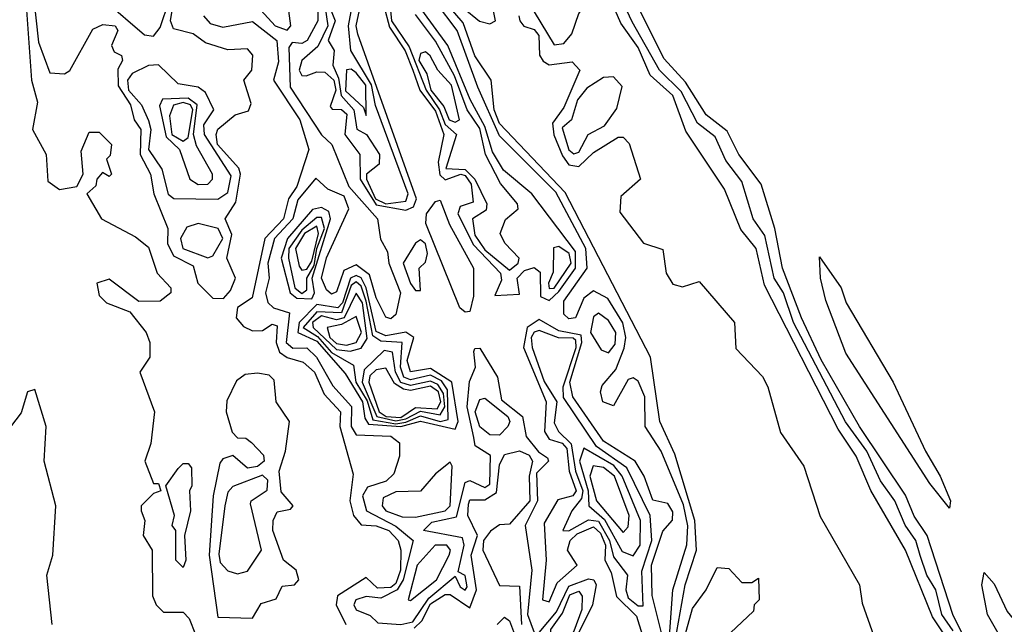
# Model space of a CAD drawing. Extents: x 2889633 to 3052318, y 540750 to 918690.
# Tile 471 of 656: x 3023964 to 3025956, y 763315 to 764537. Entities that reach past the tile are written whole.
import ezdxf

# ---------------------------------------------------------------- set-up
doc = ezdxf.new("R2010")
doc.units = 0

msp = doc.modelspace()

# ---------------------------------------------------------------- linework, layer by layer
at = {"layer": '0CON02XD'}
for points in [[(3025045, 764486.7), (3025065, 764489.2), (3025081.3, 764508.7), (3025095, 764550), (3025123.3, 764586.7), (3025128.9, 764615), (3025124.8, 764655), (3025088, 764738), (3025000.9, 764840.9), (3024975.8, 764895.8), (3024965, 764903.8), (3024955, 764902.5), (3024919.1, 764880.9), (3024862.6, 764797.4), (3024864.6, 764645.4), (3024857.1, 764605), (3024871.2, 764581.2), (3024895, 764574.4), (3024935, 764627.5), (3024995, 764628.6), (3025005, 764620), (3025013.5, 764595), (3025005, 764553.3), (3025045, 764486.7)], [(3024568.9, 764618.9), (3024602.5, 764535), (3024588.1, 764495), (3024600, 764475), (3024597.5, 764445), (3024609.3, 764419.3), (3024614.2, 764384.2), (3024640, 764355), (3024645.8, 764315.8), (3024665.4, 764305.4), (3024692.2, 764265), (3024691.1, 764245), (3024665.6, 764225), (3024665.4, 764215), (3024683.8, 764175), (3024705, 764164.8)], [(3025286.7, 763263.3), (3025310, 763395), (3025333.3, 763465), (3025329.5, 763525), (3025289.4, 763659.4), (3025258.8, 763725), (3025240, 763855), (3025067.8, 764187.8), (3024935, 764327.5), (3024923.8, 764355), (3024918.1, 764415), (3024885, 764464), (3024860.9, 764530.9), (3024789.2, 764615)], [(3025852.1, 763302.1), (3025829.5, 763335), (3025817.5, 763385), (3025798.9, 763415), (3025785.7, 763454.3), (3025777.1, 763485), (3025755.5, 763515.5), (3025734.2, 763565), (3025705.4, 763605.4), (3025677.8, 763665), (3025634.7, 763724.7), (3025529.5, 763925), (3025508.9, 763985), (3025490, 764015), (3025471.3, 764101.3), (3025448, 764135), (3025425, 764210), (3025392.4, 764252.4), (3025370.6, 764300.6), (3025335, 764328), (3025302.1, 764392.1), (3025258.1, 764435), (3025203.1, 764533.1), (3025164.4, 764615)], [(3023975.5, 764594.5), (3023988.1, 764415), (3024000.3, 764370.3), (3023990, 764315), (3024018, 764265), (3024021.2, 764211.2), (3024045, 764193.8), (3024080, 764200), (3024092.5, 764225), (3024088.3, 764271.7), (3024105, 764310), (3024125, 764310), (3024150, 764285), (3024147, 764263), (3024140, 764255), (3024150, 764225), (3024145, 764220), (3024131.7, 764228.3), (3024120, 764215), (3024118.3, 764201.7), (3024100, 764185), (3024130, 764135), (3024198.3, 764098.3), (3024225, 764077.5), (3024242.5, 764025), (3024270, 763995), (3024270, 763985), (3024248.3, 763968.3), (3024205, 763967.5), (3024145, 764012.5), (3024120, 764005), (3024125, 763980), (3024140, 763965), (3024186.7, 763946.7), (3024220, 763905), (3024227.5, 763885), (3024227.5, 763855), (3024207.5, 763825), (3024236.7, 763745), (3024229.3, 763680.7), (3024217.5, 763645), (3024235, 763600), (3024245, 763600), (3024250, 763585), (3024235, 763580), (3024210, 763555), (3024210, 763545), (3024217.5, 763525), (3024213.8, 763495), (3024232.5, 763465), (3024233, 763373), (3024240, 763355), (3024255, 763340), (3024295, 763340), (3024307, 763327), (3024320, 763295)], [(3025997.7, 762985), (3025947.1, 763077.1), (3025901.4, 763125), (3025881.9, 763195), (3025859.1, 763229.1), (3025835, 763293.8), (3025810.2, 763330.2), (3025755.8, 763465), (3025685.6, 763585.6), (3025655.8, 763655), (3025619.7, 763709.7), (3025470.5, 764000.5), (3025453.8, 764075), (3025422.9, 764112.9), (3025390, 764195), (3025311.7, 764311.7), (3025285, 764384), (3025239.2, 764425), (3025215, 764481.2), (3025180.2, 764530.2), (3025147.5, 764605)], [(3026054, 762944), (3025935, 763148.8), (3025912.6, 763212.6), (3025851.9, 763335), (3025799.4, 763495), (3025773.7, 763533.7), (3025756.2, 763576.2), (3025663.1, 763715), (3025585, 763850), (3025545.6, 763935), (3025507.1, 764035), (3025491.9, 764115), (3025464, 764205), (3025418.8, 764265), (3025395, 764312), (3025352.5, 764345), (3025310.8, 764410.8), (3025268, 764458), (3025194.3, 764605)], [(3023992.1, 764585), (3024002, 764492), (3024025, 764430), (3024055, 764427.5), (3024065.8, 764434.2), (3024112.3, 764517.7), (3024132.3, 764527.7), (3024157.5, 764525), (3024162.5, 764515), (3024150, 764485), (3024155, 764472.5), (3024170, 764465), (3024172.5, 764455), (3024162.9, 764437.1), (3024163.4, 764403.4), (3024188.1, 764365), (3024195.7, 764335), (3024209.4, 764315), (3024207.8, 764265), (3024228.6, 764225), (3024235.6, 764185), (3024264, 764115), (3024263.1, 764085), (3024275, 764060), (3024315, 764040), (3024324.2, 764005), (3024354.6, 763974.6), (3024376.3, 763973.7), (3024390.4, 763989.6), (3024400.5, 764015), (3024383.3, 764055), (3024393.3, 764103.3), (3024380, 764135), (3024401.4, 764168.6), (3024410.6, 764225), (3024407.4, 764237.4), (3024364.5, 764285), (3024361.4, 764305), (3024365, 764316.2), (3024400, 764345), (3024427, 764353), (3024432.5, 764367.5), (3024417.5, 764415), (3024433.8, 764435), (3024435.8, 764465.8), (3024425, 764478), (3024385, 764476.2), (3024340.2, 764490.2), (3024315, 764508.9), (3024275, 764518.8), (3024269.5, 764535), (3024277.3, 764585)], [(3024135, 764577.5), (3024216.4, 764506.4), (3024235, 764504.2), (3024248.4, 764521.6), (3024266.4, 764575)], [(3024578.8, 764585), (3024587.6, 764525), (3024567.2, 764482.8), (3024535, 764454.4), (3024529.2, 764435), (3024535, 764424.3), (3024543.4, 764423.4), (3024565, 764432), (3024581.3, 764431.3), (3024599.7, 764415), (3024603.6, 764395), (3024592, 764362), (3024596.4, 764356.4), (3024615, 764355.6), (3024626, 764346), (3024621.8, 764305), (3024652.5, 764265), (3024653.2, 764215), (3024685, 764162.8), (3024745, 764152.3), (3024760.8, 764159.2), (3024766.9, 764175), (3024647.9, 764507.9), (3024644.6, 764525), (3024655.6, 764575.6)], [(3024705, 764164.8), (3024745, 764170.6), (3024750, 764185), (3024683.7, 764363.7), (3024675.6, 764405.6), (3024633.8, 764475), (3024629.1, 764525), (3024638.9, 764575)], [(3025276.7, 763263.3), (3025285.6, 763385), (3025313.7, 763476.3), (3025315.4, 763514.6), (3025307.1, 763557.1), (3025261.5, 763665), (3025229.2, 763715), (3025228.8, 763775), (3025215, 763806.7), (3025205, 763813.3), (3025195, 763810), (3025165, 763756.7), (3025143.8, 763765), (3025138.8, 763785), (3025142.3, 763797.7), (3025170, 763830), (3025186.9, 763873.1), (3025190, 763895), (3025184.3, 763924.3), (3025153.5, 763973.5), (3025125, 763989.4), (3025105.3, 763974.7), (3025088.6, 763935), (3025075, 763932.7), (3025065, 763942), (3025065, 763968.1), (3025112.3, 764035), (3025109.3, 764075), (3025048.4, 764188.4), (3024935, 764302.2), (3024891.1, 764401.1), (3024849.1, 764515), (3024805, 764573.3)], [(3024444.4, 764564.4), (3024480.8, 764525), (3024505, 764516), (3024512.5, 764525), (3024508.9, 764555)], [(3024567, 764563), (3024567.3, 764535), (3024545.5, 764495), (3024535, 764489.4), (3024515, 764491.2), (3024508.9, 764481.1), (3024511.1, 764401.1), (3024574.4, 764304.4), (3024595.7, 764285), (3024630, 764200), (3024687.8, 764135), (3024693.8, 764093.8), (3024708.3, 764068.3), (3024711.1, 764045), (3024734.6, 763985), (3024725, 763941.2), (3024715, 763932.9), (3024705, 763936), (3024685.3, 763975), (3024671.5, 764021.5), (3024645, 764042), (3024619.6, 764030.4), (3024605, 763987.5), (3024595, 763982.7), (3024585, 763991.1), (3024574.8, 764015), (3024585, 764056.2), (3024630, 764155), (3024620.5, 764180.5), (3024587.5, 764195), (3024563, 764217), (3024526.8, 764173.2), (3024516.8, 764135), (3024479.6, 764095), (3024466.1, 764045), (3024468.5, 764015), (3024461.4, 763985), (3024466, 763966), (3024477.5, 763955), (3024510, 763945), (3024503.5, 763885), (3024516.7, 763873.3), (3024545, 763874.4), (3024564.5, 763855), (3024597.4, 763797.4), (3024635.2, 763755.2), (3024634.5, 763715), (3024645, 763698.1), (3024715, 763695.9), (3024732.1, 763682.1), (3024732.7, 763655), (3024720.8, 763619.2), (3024705.3, 763604.7), (3024667.4, 763592.6), (3024657.8, 763575), (3024665.7, 763545), (3024725, 763513.8), (3024760, 763485), (3024739.8, 763405), (3024728, 763385), (3024695, 763368.5), (3024665, 763371.4), (3024644, 763365), (3024640, 763355), (3024644.5, 763344.5), (3024673.1, 763333.1), (3024688.6, 763318.6), (3024735, 763314.7), (3024759.5, 763320.5), (3024791.5, 763368.5), (3024845, 763412.5), (3024855, 763391.2), (3024865, 763384.2), (3024869.1, 763390.9), (3024865, 763413.8), (3024851.2, 763421.2), (3024863.1, 763475), (3024860, 763490), (3024781.2, 763505), (3024798.1, 763521.9), (3024847.4, 763532.6), (3024865, 763602), (3024875, 763605.8), (3024905, 763591.9), (3024915, 763598.8), (3024916.4, 763656.4), (3024885.8, 763675.8), (3024882.6, 763692.6), (3024869.2, 763755), (3024874, 763806), (3024886, 763835), (3024883.1, 763866.9), (3024885, 763872.5), (3024895, 763873.3), (3024930.5, 763815), (3024938.8, 763768.8), (3024981.4, 763735), (3024988.6, 763695), (3025013.7, 763663.7), (3025032, 763652), (3025034, 763645), (3025009.2, 763620.8), (3025011.3, 763565), (3024986.5, 763515), (3025000, 763425), (3024991.5, 763335), (3025005, 763298.8)], [(3024700.5, 764565), (3024712.1, 764522.1), (3024744, 764474), (3024759.2, 764435), (3024773.6, 764395), (3024805, 764352.5), (3024822.3, 764305), (3024810.9, 764249.1), (3024813.7, 764223.7), (3024825, 764213.3), (3024856.2, 764225), (3024865, 764222.3), (3024877.2, 764205), (3024881.4, 764168.6), (3024855, 764160), (3024850.4, 764145), (3024882, 764082), (3024936.9, 764025), (3024938.9, 764011.1), (3024925, 763980), (3024975, 763982.5), (3024970.6, 764015), (3024985, 764030.6), (3025005, 764036.2), (3025016.7, 764026.7), (3025017.8, 763977.8), (3025035, 763969.5)], [(3024714.2, 764555.8), (3024716.1, 764535), (3024752.3, 764482.3), (3024786.2, 764395), (3024813.3, 764355), (3024825, 764325.5), (3024848, 764305), (3024826.2, 764236.2), (3024865, 764234.7), (3024884.7, 764215), (3024909.4, 764165), (3024907.6, 764152.4), (3024880, 764135), (3024885, 764102), (3024905, 764072.1), (3024955, 764031.1)], [(3025035, 763969.5), (3025055, 763987.7), (3025088.4, 764035), (3025088.7, 764068.7), (3025000, 764185), (3024942.9, 764232.9), (3024920.4, 764270.4), (3024905, 764321.1), (3024875.6, 764375.6), (3024830.5, 764485), (3024777.4, 764557.4)], [(3024861.2, 764561.2), (3024894.4, 764534.4), (3024915, 764528.8), (3024926.7, 764535), (3024920.8, 764565)], [(3024336.2, 764545), (3024349.3, 764529.3), (3024375, 764522.2), (3024435, 764533.3), (3024484, 764495), (3024487.9, 764452.1), (3024477.5, 764415), (3024530.8, 764335), (3024548.8, 764275), (3024525, 764200), (3024508.1, 764175), (3024498.1, 764135), (3024460, 764095), (3024434.2, 763975), (3024404.5, 763955.5), (3024402.2, 763935), (3024416.9, 763916.9), (3024435, 763908.5), (3024455, 763909.4), (3024475, 763922), (3024485, 763918.8), (3024483.1, 763885), (3024490, 763865), (3024505, 763854.3), (3024537.5, 763845), (3024560.8, 763825), (3024580.3, 763780.3), (3024613.3, 763745), (3024612, 763715), (3024638.8, 763618.8), (3024632, 763565), (3024639.2, 763535), (3024655, 763516.2), (3024685, 763514.3), (3024710.8, 763505), (3024729.4, 763485), (3024735.4, 763465.4), (3024734.6, 763425), (3024725, 763398.1), (3024715, 763389.6), (3024688.1, 763388.1), (3024665, 763410), (3024607.3, 763372.7), (3024604.2, 763355), (3024624, 763315)], [(3024955, 764031.1), (3024972.2, 764045), (3024974.4, 764055), (3024945.4, 764085.4), (3024935.7, 764105), (3024946.9, 764133.1), (3024972.5, 764155), (3024971.2, 764165), (3024936.4, 764206.4), (3024906.2, 764265), (3024895, 764317.1), (3024869.5, 764355), (3024843.5, 764423.5), (3024805, 764494), (3024765, 764547.8)], [(3024974, 764545), (3024976, 764535), (3024984, 764524), (3025005, 764517.5), (3025014.2, 764505), (3025015.7, 764465.7), (3025023.1, 764453.1), (3025035, 764446), (3025081.7, 764451.7), (3025097.5, 764435), (3025065, 764360), (3025042.2, 764327.8), (3025044.6, 764304.6), (3025062.3, 764262.3), (3025075, 764244.2), (3025095, 764240.8), (3025125, 764268.8), (3025175, 764300), (3025185, 764300), (3025197, 764287), (3025220, 764215), (3025180, 764180), (3025178.3, 764148.3), (3025225.7, 764085.7), (3025265, 764072.5), (3025272, 764025), (3025285, 764002.5), (3025305, 763997.5), (3025338.3, 764008.3), (3025410, 763925), (3025413, 763873), (3025466.4, 763816.4), (3025477.5, 763795), (3025503, 763703), (3025550, 763635), (3025583, 763533), (3025662.5, 763395), (3025668.3, 763358.3), (3025691.7, 763291.7)], [(3024845, 764330), (3024854, 764335), (3024837.5, 764405), (3024810, 764435), (3024794.4, 764464.4), (3024785, 764472), (3024775, 764468.8), (3024771.8, 764455), (3024787.6, 764427.6), (3024795.8, 764395), (3024821.8, 764361.8), (3024833.1, 764335), (3024845, 764330)], [(3024365, 764174.4), (3024385, 764188), (3024391.7, 764221.7), (3024338.2, 764305), (3024336.9, 764325), (3024357.1, 764355), (3024340.3, 764390.3), (3024325, 764400.8), (3024285, 764407.5), (3024245, 764446), (3024225, 764444.4), (3024191.7, 764428.3), (3024182.5, 764415), (3024184.5, 764395), (3024210.5, 764365), (3024225, 764333.8), (3024229.2, 764315), (3024224.5, 764275), (3024251.4, 764235), (3024264.5, 764184.5), (3024276, 764176), (3024365, 764174.4)], [(3024665, 764343.3), (3024664.5, 764405), (3024645, 764430), (3024635, 764437.1), (3024625, 764435.8), (3024623.2, 764393.2), (3024659.5, 764359.5), (3024665, 764343.3)], [(3025085, 764265.8), (3025095, 764269.2), (3025113.8, 764305), (3025147.3, 764322.7), (3025172, 764358), (3025182.5, 764402.5), (3025165, 764422), (3025145, 764420.6), (3025111.1, 764398.9), (3025092.3, 764375), (3025080, 764335), (3025061.2, 764318.8), (3025075, 764274.2), (3025085, 764265.8)], [(3024325, 764203.8), (3024345, 764204.5), (3024354.3, 764215), (3024354.4, 764225), (3024322.1, 764282.1), (3024315.7, 764305), (3024322.9, 764365), (3024305, 764378.6), (3024253.2, 764376.8), (3024246.9, 764363.1), (3024260.2, 764300.2), (3024287.5, 764275), (3024308.1, 764215), (3024325, 764203.8)], [(3024295, 764291.5), (3024305, 764298.8), (3024314.7, 764355), (3024309.6, 764365), (3024295, 764370), (3024275.4, 764364.6), (3024266.9, 764343.1), (3024271.8, 764305), (3024295, 764291.5)], [(3024865, 763946.2), (3024854.6, 763954.6), (3024785.4, 764125), (3024787.1, 764145), (3024805, 764170), (3024815, 764172.5), (3024833.3, 764123.3), (3024882, 764035), (3024881.8, 763978.2), (3024875, 763947.5), (3024865, 763946.2)], [(3024555, 763972.9), (3024560.4, 763985), (3024555.7, 764015), (3024592.8, 764135), (3024589.5, 764149.5), (3024575, 764157.5), (3024556.3, 764153.7), (3024506, 764095), (3024493.4, 764055), (3024511.5, 763985), (3024525, 763974.7), (3024555, 763972.9)], [(3024535, 763984.1), (3024545, 763991.2), (3024545.3, 764015), (3024559.5, 764040.5), (3024564.9, 764075.1), (3024580.7, 764115), (3024575, 764137.5), (3024565, 764137.3), (3024535, 764111.9), (3024508.8, 764075), (3024507.7, 764055), (3024520.8, 763995), (3024535, 763984.1)], [(3024345, 764056.2), (3024355, 764060), (3024375.4, 764095), (3024365.6, 764115), (3024325, 764125.5), (3024302.4, 764117.6), (3024289.5, 764095), (3024294.2, 764075), (3024345, 764056.2)], [(3024535, 764031.1), (3024545, 764033.1), (3024555, 764049.2), (3024568.3, 764105), (3024565, 764120), (3024540, 764105), (3024521.8, 764075), (3024529.2, 764039.2), (3024535, 764031.1)], [(3024775, 763990), (3024772, 764035), (3024785, 764047.5), (3024789.2, 764065), (3024785, 764084.2), (3024775, 764092.2), (3024765, 764085.7), (3024740, 764045), (3024755, 764004.3), (3024765, 763990), (3024775, 763990)], [(3025035, 763994.2), (3025045, 763994.5), (3025079.6, 764045), (3025075.5, 764065), (3025055, 764078.6), (3025044, 764076), (3025043.2, 764026.8), (3025033.8, 764005), (3025035, 763994.2)], [(3025845, 763550), (3025805, 763600), (3025635, 763863.3), (3025595, 763970), (3025583.8, 764015), (3025581.7, 764058.3), (3025626, 763995), (3025636, 763965), (3025731.2, 763805), (3025796.2, 763665), (3025826, 763615), (3025846.7, 763565), (3025845, 763550)], [(3024845, 763710), (3024850.8, 763725), (3024838.1, 763805), (3024795, 763832.5), (3024755, 763825.7), (3024748.2, 763848.2), (3024761.1, 763895), (3024745.4, 763905.4), (3024705, 763898.2), (3024685, 763907.3), (3024665.1, 763995.1), (3024655, 764015.3), (3024645, 764020), (3024633.5, 764015), (3024617, 763965), (3024607.8, 763955), (3024565, 763961.5), (3024529.7, 763925), (3024526.9, 763905), (3024565, 763887.4), (3024622.5, 763822.5), (3024657.4, 763765), (3024662.1, 763732.1), (3024669.9, 763719.9), (3024735.2, 763714.8), (3024775, 763725.8), (3024845, 763710)], [(3024725, 763720.6), (3024745, 763724), (3024775, 763736.7), (3024815, 763725.3), (3024830.7, 763729.3), (3024829.2, 763789.2), (3024817.2, 763807.2), (3024795, 763818.7), (3024755, 763809.7), (3024740.9, 763815), (3024734.7, 763835), (3024737.5, 763885), (3024695, 763887.3), (3024678.3, 763898.3), (3024665, 763968.1), (3024655, 763998.9), (3024645, 764007.5), (3024635, 764000), (3024615.2, 763944.8), (3024565, 763947.1), (3024537.9, 763915), (3024566.7, 763896.7), (3024595, 763864.7), (3024639.1, 763839.1), (3024644, 763805), (3024666.9, 763766.9), (3024678.5, 763728.5), (3024725, 763720.6)], [(3024632.7, 763867.3), (3024655, 763873.1), (3024666.9, 763893.1), (3024657.4, 763965), (3024645, 763984.3), (3024620.5, 763935), (3024605, 763930.8), (3024575, 763938.8), (3024556.4, 763925), (3024558.1, 763915), (3024605, 763870.6), (3024632.7, 763867.3)], [(3024625, 763879.7), (3024645, 763884.6), (3024655.7, 763905), (3024645, 763937.5), (3024615, 763921.2), (3024586.2, 763915), (3024591.3, 763895), (3024605, 763882.8), (3024625, 763879.7)], [(3025155, 763863.8), (3025168.3, 763881.7), (3025170, 763905), (3025155, 763929.6), (3025135, 763944.2), (3025125, 763936.7), (3025118.5, 763905), (3025140, 763870), (3025155, 763863.8)], [(3025262.1, 763297.9), (3025243.3, 763373.3), (3025242.3, 763435), (3025265, 763503.3), (3025284.3, 763525.7), (3025285, 763542.5), (3025275, 763559.2), (3025245, 763566.2), (3025227.5, 763615), (3025209.2, 763645), (3025145, 763685.8), (3025082.9, 763775), (3025076.8, 763805), (3025101.2, 763885), (3025099.9, 763899.9), (3025055, 763908.5), (3025015, 763931.1), (3024990.8, 763915), (3024982.9, 763875), (3025028.8, 763765), (3025025.6, 763705), (3025035, 763689.2), (3025061.2, 763681.2), (3025070.6, 763670.6), (3025075.3, 763625), (3025089.5, 763585), (3025083.3, 763575), (3025052.9, 763567.1), (3025025, 763520), (3025028.8, 763445), (3025021.5, 763365), (3025035, 763360.6), (3025051.1, 763398.9), (3025092, 763435), (3025072.5, 763465), (3025077.7, 763485), (3025091.5, 763498.5), (3025125, 763512.5), (3025139.3, 763499.3), (3025148.9, 763475), (3025147.5, 763445), (3025160.4, 763420.4), (3025171.3, 763371.3), (3025211.5, 763331.5), (3025235, 763257.5)], [(3025225, 763352.5), (3025222.5, 763422.5), (3025242.7, 763485), (3025239.4, 763535), (3025191.9, 763631.9), (3025131.1, 763675), (3025064, 763774), (3025063.5, 763795), (3025089.6, 763875), (3025088.8, 763888.8), (3025083.9, 763893.9), (3025054.1, 763894.1), (3025015, 763908.9), (3025005, 763905.6), (3024998.9, 763895), (3025000.5, 763875), (3025025, 763806), (3025050.8, 763765), (3025045, 763722.5), (3025054, 763705), (3025079.9, 763679.9), (3025088.2, 763625), (3025103.5, 763585), (3025100.7, 763569.3), (3025080.8, 763545), (3025062.5, 763505), (3025075, 763504.4), (3025115, 763526.5), (3025135, 763523.8), (3025157.1, 763485), (3025165, 763452), (3025193.8, 763415), (3025190, 763385), (3025195, 763368.8), (3025215, 763352.5), (3025225, 763352.5)], [(3024725, 763726.5), (3024745, 763730.8), (3024775, 763746.1), (3024815, 763738.5), (3024823.8, 763755), (3024821.7, 763781.7), (3024809.8, 763799.8), (3024795, 763806.9), (3024755, 763798.1), (3024735, 763804.1), (3024724.1, 763825), (3024718.6, 763865), (3024701.5, 763868.5), (3024660.7, 763829.3), (3024657.2, 763805), (3024686.9, 763735), (3024725, 763726.5)], [(3024435, 763327.5), (3024452.7, 763357.3), (3024483.3, 763366.7), (3024495, 763392.5), (3024520, 763395), (3024528.8, 763405), (3024523.3, 763425), (3024497.5, 763445), (3024476.2, 763505), (3024476.7, 763525), (3024485, 763542.5), (3024511.7, 763548.3), (3024517.5, 763555), (3024493, 763583), (3024489.2, 763625), (3024502, 763665), (3024510, 763725), (3024482.9, 763765), (3024478.6, 763808.6), (3024468.7, 763818.7), (3024445, 763823.2), (3024420, 763820), (3024402.5, 763807.5), (3024383, 763767), (3024382, 763745), (3024393.9, 763703.9), (3024405, 763692.5), (3024421.7, 763691.7), (3024433, 763683), (3024457.3, 763657.3), (3024458.8, 763645), (3024445, 763634.4), (3024425, 763630.8), (3024395, 763656.7), (3024375, 763650), (3024368.8, 763641.2), (3024355.6, 763575), (3024347.5, 763455), (3024365, 763330), (3024435, 763327.5)], [(3024735, 763733.1), (3024765, 763753.8), (3024808.9, 763751.1), (3024816, 763765), (3024811.1, 763785), (3024795, 763796.3), (3024755, 763787.8), (3024740.3, 763790.3), (3024722, 763802), (3024705, 763832.9), (3024685, 763829.6), (3024672.2, 763817.8), (3024670.4, 763805), (3024691.6, 763745), (3024705.7, 763735), (3024735, 763733.1)], [(3024030, 763315), (3024019.2, 763415), (3024031.2, 763455), (3024037.5, 763555), (3024013.8, 763645), (3024018, 763715), (3023995, 763790), (3023980, 763785), (3023967, 763743), (3023923.6, 763686.4)], [(3024935, 763697.5), (3024915, 763698.1), (3024895, 763714.2), (3024885.7, 763745), (3024895, 763770), (3024905, 763772.5), (3024951.4, 763735), (3024955.7, 763725), (3024951.4, 763715), (3024935, 763697.5)], [(3024762.1, 763307.9), (3024777.8, 763322.2), (3024795, 763356.5), (3024825, 763375.6), (3024835, 763375.7), (3024875, 763348.8), (3024887.9, 763385), (3024877.5, 763455), (3024890, 763495), (3024870.8, 763535), (3024871.7, 763558.3), (3024875, 763566.7), (3024905, 763566.9), (3024928.5, 763581.5), (3024935, 763637.5), (3024945, 763658.8), (3024975, 763665.8), (3024995, 763657.5), (3025001.4, 763645), (3024994.6, 763615), (3024996.2, 763565), (3024955, 763517.5), (3024935, 763516.2), (3024916.7, 763503.3), (3024902.5, 763485), (3024901.2, 763465), (3024935, 763394), (3024975, 763392.5), (3024979.2, 763315)], [(3025205, 763454), (3025219.4, 763475), (3025220, 763525), (3025183.1, 763615), (3025166.2, 763636.2), (3025105, 763671.2), (3025096.4, 763645), (3025114.2, 763585), (3025115.6, 763555), (3025147.2, 763527.2), (3025182.5, 763462.5), (3025205, 763454)], [(3024295, 763430), (3024280, 763445), (3024280, 763505), (3024272.5, 763515), (3024277.5, 763535), (3024260, 763595), (3024285, 763630), (3024295, 763640), (3024305, 763640), (3024311.7, 763631.7), (3024312.5, 763595), (3024307.5, 763585), (3024310, 763545), (3024297.5, 763495), (3024300, 763445), (3024295, 763430)], [(3024765, 763532), (3024825, 763544.8), (3024834.6, 763555), (3024839.2, 763635), (3024835, 763643.3), (3024805, 763619.5), (3024775, 763584.2), (3024725, 763583.3), (3024699.1, 763570.9), (3024697.1, 763555), (3024705, 763544.7), (3024737.5, 763532.5), (3024765, 763532)], [(3025185, 763501.2), (3025195, 763512.5), (3025196.7, 763535), (3025167.1, 763615), (3025145, 763632.1), (3025124.4, 763635.6), (3025117.3, 763615), (3025131.2, 763565), (3025185, 763501.2)], [(3024405, 763417.5), (3024425, 763422.5), (3024453.3, 763465), (3024431.2, 763558.8), (3024432.5, 763565), (3024465, 763586.7), (3024466.4, 763606.4), (3024455, 763616.7), (3024395, 763593.8), (3024385, 763582.5), (3024379.2, 763555), (3024367.1, 763457.1), (3024370, 763440), (3024385, 763423.3), (3024405, 763417.5)], [(3024755, 763363.8), (3024807.4, 763405), (3024833.1, 763455), (3024835.4, 763465), (3024828.1, 763475), (3024804.8, 763475.2), (3024768, 763435), (3024750, 763365), (3024755, 763363.8)], [(3025291.7, 763228.3), (3025325, 763347.5), (3025352.5, 763385), (3025375, 763430), (3025398.3, 763428.3), (3025425, 763400), (3025445, 763400), (3025458.3, 763408.3), (3025460, 763365), (3025450, 763355), (3025448.3, 763341.7), (3025401.7, 763298.3)], [(3026115, 762982.5), (3026085, 763006.7), (3026063.8, 763035), (3026025, 763107.5), (3025986.7, 763195), (3025977.7, 763237.7), (3025922, 763335), (3025910, 763395), (3025915, 763420), (3025935, 763397.5), (3025961.2, 763341.2), (3025988.3, 763308.3), (3025994, 763284), (3026005, 763272.5), (3026066.2, 763145), (3026071.2, 763121.2), (3026086.7, 763105), (3026091.2, 763081.2), (3026106.2, 763065), (3026107.5, 763037.5), (3026122.5, 763015), (3026120, 762985), (3026115, 762982.5)], [(3025015, 763298.8), (3025049.7, 763340.3), (3025075, 763392.3), (3025115, 763407.1), (3025125.8, 763405), (3025130, 763395), (3025122.5, 763355), (3025080.5, 763269.5)], [(3025055, 763268.5), (3025038, 763275), (3025038.2, 763305), (3025061.9, 763338.1), (3025077.1, 763375), (3025095, 763382.5), (3025102.1, 763372.1), (3025101.1, 763345), (3025085, 763301.4), (3025065, 763271.5), (3025055, 763268.5)], [(3024930, 763315), (3024945, 763330), (3024955, 763322.5), (3024969.4, 763285)]]:
    msp.add_lwpolyline(points, dxfattribs=at)

doc.saveas('drawing.dxf')
